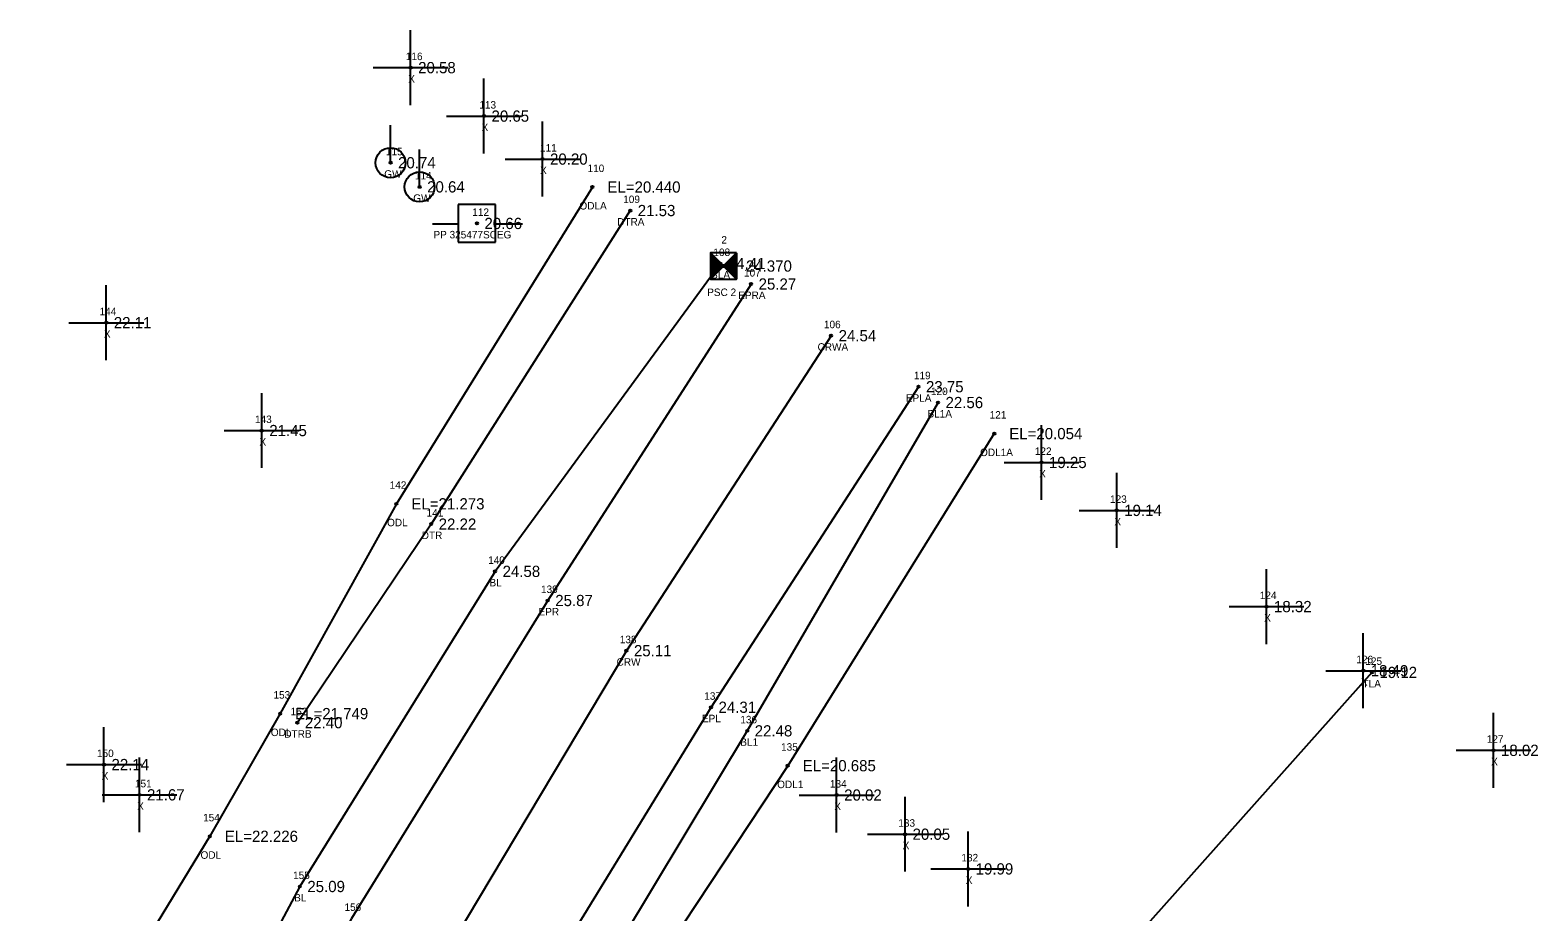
# Model space of a CAD drawing. Extents: x 2042211 to 2045853, y 303080 to 309569.
# Drawn here: x 2043054.2 to 2043255.5, y 308332.1 to 308449.8 of the extents above; entities that cross this region are included whole.
import ezdxf

# ---------------------------------------------------------------- set-up
doc = ezdxf.new("R2010")
doc.units = 0
for name, color, linetype in [('BR_500YR_SCOUR', 7, 'Continuous'), ('RD_DTM_BkLn1', 7, 'Continuous'), ('RD_DTM_BkLn_txCode', 7, 'Continuous'), ('RD_EX_H2O', 7, 'Continuous'), ('RD_EX_H2O_txCode', 7, 'Continuous'), ('RD_EX_Misc', 7, 'Continuous'), ('RD_EX_Misc_txCode', 7, 'Continuous'), ('RD_EX_Road', 7, 'Continuous'), ('RD_EX_Road_txCode', 7, 'Continuous'), ('RD_EX_TX_H2O_ELEV', 7, 'Continuous'), ('RD_EX_TX_Misc_ELEV', 7, 'Continuous'), ('RD_EX_TX_Road_ELEV', 7, 'Continuous'), ('RD_EX_TX_UT_ELEV', 7, 'Continuous'), ('RD_EX_TX_VEG_ELEV', 7, 'Continuous'), ('RD_EX_UT_txCode', 7, 'Continuous'), ('RD_EX_VEG_txCode', 7, 'Continuous'), ('RD_HC_Survey_ELEV', 7, 'Continuous'), ('RD_HC_Survey_txCode', 7, 'Continuous'), ('RD_HC_txCode', 7, 'Continuous'), ('RD_SMD_Locator', 7, 'Continuous')]:
    doc.layers.add(name, color=color, linetype=linetype)

msp = doc.modelspace()

# ---------------------------------------------------------------- linework, layer by layer
at = {"layer": 'BR_500YR_SCOUR'}
for p, q in [((2043102.33, 308432.06), (2043102.33, 308437.06)), ((2043106.21, 308428.84), (2043106.21, 308433.84)), ((2043116.35, 308426.47), (2043111.35, 308426.47)), ((2043111.35, 308426.47), (2043111.35, 308421.47)), ((2043116.35, 308421.47), (2043116.35, 308426.47)), ((2043107.92, 308423.9), (2043111.39, 308423.9)), ((2043116.28, 308423.9), (2043119.92, 308423.9)), ((2043111.35, 308421.47), (2043116.35, 308421.47)), ((2043145.01, 308420.02), (2043148.51, 308416.52)), ((2043148.51, 308420.02), (2043145.01, 308416.52)), ((2043145.03, 308420), (2043145.03, 308416.55)), ((2043145.06, 308419.97), (2043145.06, 308416.57)), ((2043145.08, 308419.95), (2043145.08, 308416.6)), ((2043145.11, 308419.92), (2043145.11, 308416.62)), ((2043145.13, 308419.9), (2043145.13, 308416.65)), ((2043145.16, 308419.87), (2043145.16, 308416.67)), ((2043145.18, 308419.85), (2043145.18, 308416.69)), ((2043145.21, 308419.82), (2043145.21, 308416.72)), ((2043145.23, 308419.8), (2043145.23, 308416.74)), ((2043145.26, 308419.77), (2043145.26, 308416.77)), ((2043145.28, 308419.75), (2043145.28, 308416.79)), ((2043145.31, 308419.72), (2043145.31, 308416.82)), ((2043145.33, 308419.7), (2043145.33, 308416.84)), ((2043145.36, 308419.67), (2043145.36, 308416.87)), ((2043145.38, 308419.65), (2043145.38, 308416.89)), ((2043145.41, 308419.63), (2043145.41, 308416.92)), ((2043145.43, 308419.6), (2043145.43, 308416.94)), ((2043145.46, 308419.58), (2043145.46, 308416.97)), ((2043145.48, 308419.55), (2043145.48, 308416.99)), ((2043145.5, 308419.53), (2043145.5, 308417.02)), ((2043145.53, 308419.5), (2043145.53, 308417.04)), ((2043145.55, 308419.48), (2043145.55, 308417.07)), ((2043145.58, 308419.45), (2043145.58, 308417.09)), ((2043145.6, 308419.43), (2043145.6, 308417.12)), ((2043145.63, 308419.4), (2043145.63, 308417.14)), ((2043145.65, 308419.38), (2043145.65, 308417.16)), ((2043145.68, 308419.35), (2043145.68, 308417.19)), ((2043145.7, 308419.33), (2043145.7, 308417.21)), ((2043145.73, 308419.3), (2043145.73, 308417.24)), ((2043145.75, 308419.28), (2043145.75, 308417.26)), ((2043145.78, 308419.25), (2043145.78, 308417.29)), ((2043145.8, 308419.23), (2043145.8, 308417.31)), ((2043145.83, 308419.2), (2043145.83, 308417.34)), ((2043145.85, 308419.18), (2043145.85, 308417.36)), ((2043145.88, 308419.16), (2043145.88, 308417.39)), ((2043145.9, 308419.13), (2043145.9, 308417.41)), ((2043145.93, 308419.11), (2043145.93, 308417.44)), ((2043145.95, 308419.08), (2043145.95, 308417.46)), ((2043145.98, 308419.06), (2043145.98, 308417.49)), ((2043146, 308419.03), (2043146, 308417.51)), ((2043146.02, 308419.01), (2043146.02, 308417.54)), ((2043147.5, 308419.01), (2043147.5, 308417.54)), ((2043147.52, 308419.03), (2043147.52, 308417.51)), ((2043147.54, 308419.06), (2043147.54, 308417.49)), ((2043147.57, 308419.08), (2043147.57, 308417.46)), ((2043147.59, 308419.11), (2043147.59, 308417.44)), ((2043147.62, 308419.13), (2043147.62, 308417.41)), ((2043147.64, 308419.16), (2043147.64, 308417.39)), ((2043147.67, 308419.18), (2043147.67, 308417.36)), ((2043147.69, 308419.2), (2043147.69, 308417.34)), ((2043147.72, 308419.23), (2043147.72, 308417.31)), ((2043147.74, 308419.25), (2043147.74, 308417.29)), ((2043147.77, 308419.28), (2043147.77, 308417.26)), ((2043147.79, 308419.3), (2043147.79, 308417.24)), ((2043147.82, 308419.33), (2043147.82, 308417.21)), ((2043147.84, 308419.35), (2043147.84, 308417.19)), ((2043147.87, 308419.38), (2043147.87, 308417.16)), ((2043147.89, 308419.4), (2043147.89, 308417.14)), ((2043147.92, 308419.43), (2043147.92, 308417.12)), ((2043147.94, 308419.45), (2043147.94, 308417.09)), ((2043147.97, 308419.48), (2043147.97, 308417.07)), ((2043147.99, 308419.5), (2043147.99, 308417.04)), ((2043148.01, 308419.53), (2043148.01, 308417.02)), ((2043148.04, 308419.55), (2043148.04, 308416.99)), ((2043148.06, 308419.58), (2043148.06, 308416.97)), ((2043148.09, 308419.6), (2043148.09, 308416.94)), ((2043148.11, 308419.63), (2043148.11, 308416.92)), ((2043148.14, 308419.65), (2043148.14, 308416.89)), ((2043148.16, 308419.67), (2043148.16, 308416.87)), ((2043148.19, 308419.7), (2043148.19, 308416.84)), ((2043148.21, 308419.72), (2043148.21, 308416.82)), ((2043148.24, 308419.75), (2043148.24, 308416.79)), ((2043148.26, 308419.77), (2043148.26, 308416.77)), ((2043148.29, 308419.8), (2043148.29, 308416.74)), ((2043148.31, 308419.82), (2043148.31, 308416.72)), ((2043148.34, 308419.85), (2043148.34, 308416.69)), ((2043148.36, 308419.87), (2043148.36, 308416.67)), ((2043148.39, 308419.9), (2043148.39, 308416.65)), ((2043148.41, 308419.92), (2043148.41, 308416.62)), ((2043148.44, 308419.95), (2043148.44, 308416.6)), ((2043148.46, 308419.97), (2043148.46, 308416.57)), ((2043148.49, 308420), (2043148.49, 308416.55)), ((2043146.05, 308418.98), (2043146.05, 308417.56)), ((2043146.07, 308418.96), (2043146.07, 308417.59)), ((2043146.1, 308418.93), (2043146.1, 308417.61)), ((2043146.12, 308418.91), (2043146.12, 308417.64)), ((2043146.15, 308418.88), (2043146.15, 308417.66)), ((2043146.17, 308418.86), (2043146.17, 308417.68)), ((2043146.2, 308418.83), (2043146.2, 308417.71)), ((2043146.22, 308418.81), (2043146.22, 308417.73)), ((2043146.25, 308418.78), (2043146.25, 308417.76)), ((2043146.27, 308418.76), (2043146.27, 308417.78)), ((2043146.3, 308418.73), (2043146.3, 308417.81)), ((2043146.32, 308418.71), (2043146.32, 308417.83)), ((2043146.35, 308418.68), (2043146.35, 308417.86)), ((2043146.37, 308418.66), (2043146.37, 308417.88)), ((2043146.4, 308418.64), (2043146.4, 308417.91)), ((2043146.42, 308418.61), (2043146.42, 308417.93)), ((2043146.45, 308418.59), (2043146.45, 308417.96)), ((2043146.47, 308418.56), (2043146.47, 308417.98)), ((2043146.49, 308418.54), (2043146.49, 308418.01)), ((2043146.52, 308418.51), (2043146.52, 308418.03)), ((2043146.54, 308418.49), (2043146.54, 308418.06)), ((2043146.57, 308418.46), (2043146.57, 308418.08)), ((2043146.59, 308418.44), (2043146.59, 308418.11)), ((2043146.62, 308418.41), (2043146.62, 308418.13)), ((2043146.64, 308418.39), (2043146.64, 308418.15)), ((2043146.67, 308418.36), (2043146.67, 308418.18)), ((2043146.69, 308418.34), (2043146.69, 308418.2)), ((2043146.72, 308418.31), (2043146.72, 308418.23)), ((2043146.74, 308418.29), (2043146.74, 308418.25)), ((2043146.78, 308418.29), (2043146.78, 308418.25)), ((2043146.8, 308418.31), (2043146.8, 308418.23)), ((2043146.83, 308418.34), (2043146.83, 308418.2)), ((2043146.85, 308418.36), (2043146.85, 308418.18)), ((2043146.88, 308418.39), (2043146.88, 308418.15)), ((2043146.9, 308418.41), (2043146.9, 308418.13)), ((2043146.93, 308418.44), (2043146.93, 308418.11)), ((2043146.95, 308418.46), (2043146.95, 308418.08)), ((2043146.98, 308418.49), (2043146.98, 308418.06)), ((2043147, 308418.51), (2043147, 308418.03)), ((2043147.02, 308418.54), (2043147.02, 308418.01)), ((2043147.05, 308418.56), (2043147.05, 308417.98)), ((2043147.07, 308418.59), (2043147.07, 308417.96)), ((2043147.1, 308418.61), (2043147.1, 308417.93)), ((2043147.12, 308418.64), (2043147.12, 308417.91)), ((2043147.15, 308418.66), (2043147.15, 308417.88)), ((2043147.17, 308418.68), (2043147.17, 308417.86)), ((2043147.2, 308418.71), (2043147.2, 308417.83)), ((2043147.22, 308418.73), (2043147.22, 308417.81)), ((2043147.25, 308418.76), (2043147.25, 308417.78)), ((2043147.27, 308418.78), (2043147.27, 308417.76)), ((2043147.3, 308418.81), (2043147.3, 308417.73)), ((2043147.32, 308418.83), (2043147.32, 308417.71)), ((2043147.35, 308418.86), (2043147.35, 308417.68)), ((2043147.37, 308418.88), (2043147.37, 308417.66)), ((2043147.4, 308418.91), (2043147.4, 308417.64)), ((2043147.42, 308418.93), (2043147.42, 308417.61)), ((2043147.45, 308418.96), (2043147.45, 308417.59)), ((2043147.47, 308418.98), (2043147.47, 308417.56))]:
    msp.add_line(p, q, dxfattribs=at)
msp.add_lwpolyline([(2043148.51, 308420.02), (2043145.01, 308420.02), (2043145.01, 308416.52), (2043148.51, 308416.52)], close=True, dxfattribs=at)
msp.add_lwpolyline([(2043233.32, 308364.02), (2043198.58, 308325.09), (2043175.48, 308268.55)], dxfattribs=at)
for centre, radius in [((2043102.33, 308432.06), 2), ((2043102.33, 308432.06), 0.15), ((2043106.21, 308428.84), 2), ((2043106.21, 308428.84), 0.15), ((2043113.86, 308423.96), 0.15), ((2043146.76, 308418.27), 0.15), ((2043233.32, 308364.02), 0.15)]:
    msp.add_circle(centre, radius, dxfattribs=at)
at = {"layer": 'RD_DTM_BkLn1'}
for points in [[(2043146.35, 308418.61), (2043116.28, 308377.51), (2043090.22, 308335.44), (2043066.45, 308290.88), (2043040.21, 308248.13), (2043020.93, 308201.56), (2042996.58, 308156.9), (2042978.27, 308110.3), (2042954.46, 308065.1), (2042939.69, 308017.41), (2042922.06, 307970.53), (2042906.59, 307922.57), (2042893.03, 307873.93), (2042879.97, 307825.46), (2042869.74, 307776.07), (2042859.54, 307726.73)], [(2043161.13, 308408.97), (2043133.81, 308366.92), (2043082.92, 308281.6), (2043059.61, 308238.25), (2043036.96, 308193.55), (2043015.53, 308147.97), (2042995.29, 308102.87), (2042976.3, 308056.87), (2042958.8, 308010.83), (2042942.32, 307963.75), (2042927.06, 307916.53), (2042912.57, 307868.35), (2042899.47, 307820.61), (2042887.68, 307772.41), (2042877.12, 307722.98), (2042868.22, 307675.1), (2042860.12, 307626.05), (2042853.34, 307576.87), (2042847.77, 307527.39), (2042843.87, 307477.74), (2042841.31, 307428.69), (2042840.04, 307379.1), (2042839.81, 307329.37), (2042840.93, 307280.46)], [(2043175.4, 308400.05), (2043149.93, 308356.22), (2043124.82, 308314.46), (2043105.52, 308277.42), (2043108.27, 308267.82), (2043109.78, 308253.84), (2043113.89, 308227.31)]]:
    msp.add_lwpolyline(points, dxfattribs=at)
at = {"layer": 'RD_EX_H2O'}
for points in [[(2043129.27, 308428.82), (2043103.11, 308386.53), (2043087.59, 308358.52), (2043078.21, 308342.14), (2043052.09, 308299.16), (2043025.98, 308255.36), (2043015.05, 308240.46), (2043007.57, 308236.11), (2042996.98, 308213.48), (2042981.31, 308163.04), (2042956.15, 308118.86), (2042936.41, 308071.81), (2042918.77, 308024.43), (2042903.29, 307975.96), (2042886.4, 307928.42), (2042872.04, 307879.53), (2042857.18, 307831.23), (2042843.33, 307782.22), (2042831.48, 307730.99), (2042823.97, 307682.68), (2042817.59, 307631.17), (2042809.6, 307580.86), (2042807.78, 307554.78)], [(2043134.32, 308425.68), (2043107.75, 308383.82), (2043089.89, 308357.31)], [(2043182.9, 308395.9), (2043155.34, 308351.57), (2043129.25, 308312.03), (2043109.01, 308273.72), (2043110.18, 308267.63), (2043112.85, 308254.43), (2043122.5, 308233.34)]]:
    msp.add_lwpolyline(points, dxfattribs=at)
at = {"layer": 'RD_EX_Misc'}
for p, q in [((2043105.01, 308439.76), (2043105.01, 308449.76)), ((2043100.01, 308444.76), (2043110.01, 308444.76)), ((2043114.8, 308433.29), (2043114.8, 308443.29)), ((2043109.8, 308438.29), (2043119.8, 308438.29)), ((2043122.61, 308427.55), (2043122.61, 308437.55)), ((2043117.61, 308432.55), (2043127.61, 308432.55)), ((2043064.39, 308405.71), (2043064.39, 308415.71)), ((2043059.39, 308410.71), (2043069.39, 308410.71)), ((2043085.14, 308391.31), (2043085.14, 308401.31)), ((2043189.21, 308387.05), (2043189.21, 308397.05)), ((2043080.14, 308396.31), (2043090.14, 308396.31)), ((2043184.21, 308392.05), (2043194.21, 308392.05)), ((2043199.25, 308380.65), (2043199.25, 308390.65)), ((2043194.25, 308385.65), (2043204.25, 308385.65)), ((2043219.24, 308367.81), (2043219.24, 308377.81)), ((2043214.24, 308372.81), (2043224.24, 308372.81)), ((2043232.15, 308359.25), (2043232.15, 308369.25)), ((2043227.15, 308364.25), (2043237.15, 308364.25)), ((2043064.08, 308346.72), (2043064.08, 308356.72)), ((2043249.54, 308348.62), (2043249.54, 308358.62)), ((2043068.82, 308342.68), (2043068.82, 308352.68)), ((2043161.87, 308342.65), (2043161.87, 308352.65)), ((2043244.54, 308353.62), (2043254.54, 308353.62)), ((2043059.08, 308351.72), (2043069.08, 308351.72)), ((2043063.82, 308347.68), (2043073.82, 308347.68)), ((2043156.87, 308347.65), (2043166.87, 308347.65)), ((2043171, 308337.42), (2043171, 308347.42)), ((2043179.42, 308332.79), (2043179.42, 308342.79)), ((2043166, 308342.42), (2043176, 308342.42)), ((2043174.42, 308337.79), (2043184.42, 308337.79))]:
    msp.add_line(p, q, dxfattribs=at)
at = {"layer": 'RD_EX_Road'}
for points in [[(2043150.45, 308415.87), (2043123.31, 308373.62), (2043097.1, 308331.18), (2043072.09, 308287.75), (2043048.26, 308243.82), (2043025.59, 308198.98), (2043003.92, 308153.61), (2042983.57, 308107.75), (2042964.45, 308061.45), (2042946.64, 308015.14), (2042930.05, 307967.71), (2042914.65, 307920.21), (2042900.21, 307872.25), (2042887.2, 307823.91), (2042875.38, 307775.02), (2042864.88, 307726.03)], [(2043172.79, 308402.16), (2043145.1, 308359.37), (2043119.63, 308317.71), (2043094.79, 308274.94), (2043071.92, 308232.51), (2043049.11, 308188.03), (2043027.82, 308142.81), (2043007.75, 308097.66), (2042989.09, 308052.53), (2042971.66, 308006.7), (2042955.42, 307960.12), (2042939.67, 307912.41), (2042925.65, 307865.09), (2042912.69, 307817.39), (2042901.29, 307769.38)]]:
    msp.add_lwpolyline(points, dxfattribs=at)
at = {"layer": 'RD_SMD_Locator'}
for centre in [(2043105.01, 308444.76), (2043114.8, 308438.29), (2043122.61, 308432.55), (2043129.27, 308428.82), (2043134.32, 308425.68), (2043146.35, 308418.61), (2043150.45, 308415.87), (2043064.39, 308410.71), (2043161.13, 308408.97), (2043172.79, 308402.16), (2043175.4, 308400.05), (2043085.14, 308396.31), (2043182.9, 308395.9), (2043189.21, 308392.05), (2043103.11, 308386.53), (2043199.25, 308385.65), (2043107.75, 308383.82), (2043116.28, 308377.51), (2043123.31, 308373.62), (2043219.24, 308372.81), (2043133.81, 308366.92), (2043232.15, 308364.25), (2043087.59, 308358.52), (2043145.1, 308359.37), (2043089.89, 308357.31), (2043149.93, 308356.22), (2043249.54, 308353.62), (2043064.08, 308351.72), (2043155.34, 308351.57), (2043068.82, 308347.68), (2043161.87, 308347.65), (2043171, 308342.42), (2043078.21, 308342.14), (2043179.42, 308337.79), (2043090.22, 308335.44)]:
    msp.add_circle(centre, 0.15, dxfattribs=at)

# ---------------------------------------------------------------- texts
at = {"layer": 'RD_DTM_BkLn_txCode'}
for s, p in [('108', (2043145.42, 308419.61)), ('BLA', (2043145.11, 308416.61)), ('120', (2043174.46, 308401.05)), ('BL1A', (2043173.99, 308398.05)), ('140', (2043115.35, 308378.51)), ('BL', (2043115.53, 308375.51)), ('136', (2043149.01, 308357.22)), ('BL1', (2043149.01, 308354.22)), ('155', (2043089.32, 308336.44)), ('BL', (2043089.46, 308333.44))]:
    msp.add_text(s, height=1, dxfattribs=at).set_placement(p)
at = {"layer": 'RD_EX_H2O_txCode'}
for s, p in [('110', (2043128.62, 308430.82)), ('109', (2043133.38, 308426.68)), ('ODLA', (2043127.54, 308425.82)), ('DTRA', (2043132.57, 308423.68)), ('121', (2043182.29, 308397.9)), ('ODL1A', (2043181.01, 308392.9)), ('142', (2043102.21, 308388.53)), ('141', (2043107.14, 308384.82)), ('ODL', (2043101.86, 308383.53)), ('DTR', (2043106.49, 308381.82)), ('153', (2043086.7, 308360.52)), ('152', (2043088.99, 308358.31)), ('ODL', (2043086.35, 308355.52)), ('DTRB', (2043088.15, 308355.31)), ('135', (2043154.45, 308353.57)), ('ODL1', (2043153.93, 308348.57)), ('154', (2043077.31, 308344.14)), ('ODL', (2043076.97, 308339.14))]:
    msp.add_text(s, height=1, dxfattribs=at).set_placement(p)
at = {"layer": 'RD_EX_Misc_txCode'}
for s, p in [('116', (2043104.37, 308445.76)), ('X', (2043104.69, 308442.76)), ('113', (2043114.18, 308439.29)), ('X', (2043114.48, 308436.29)), ('111', (2043122.28, 308433.55)), ('X', (2043122.29, 308430.55)), ('144', (2043063.49, 308411.71)), ('X', (2043064.07, 308408.71)), ('143', (2043084.24, 308397.31)), ('X', (2043084.83, 308394.31)), ('122', (2043188.32, 308393.05)), ('X', (2043188.9, 308390.05)), ('123', (2043198.36, 308386.65)), ('X', (2043198.94, 308383.65)), ('124', (2043218.34, 308373.81)), ('X', (2043218.93, 308370.81)), ('126', (2043231.23, 308365.25)), ('X', (2043231.83, 308362.25)), ('127', (2043248.64, 308354.62)), ('150', (2043063.15, 308352.72)), ('X', (2043249.22, 308351.62)), ('X', (2043063.77, 308349.72)), ('151', (2043068.21, 308348.68)), ('134', (2043160.97, 308348.65)), ('X', (2043068.51, 308345.68)), ('X', (2043161.55, 308345.65)), ('133', (2043170.1, 308343.42)), ('X', (2043170.68, 308340.42)), ('132', (2043178.52, 308338.79)), ('X', (2043179.1, 308335.79))]:
    msp.add_text(s, height=1, dxfattribs=at).set_placement(p)
at = {"layer": 'RD_EX_Road_txCode'}
for s, p in [('107', (2043149.51, 308416.87)), ('EPRA', (2043148.73, 308413.87)), ('119', (2043172.18, 308403.16)), ('EPLA', (2043171.1, 308400.16)), ('139', (2043122.41, 308374.62)), ('EPR', (2043122.08, 308371.62)), ('137', (2043144.2, 308360.37)), ('EPL', (2043143.89, 308357.37)), ('156', (2043096.18, 308332.18))]:
    msp.add_text(s, height=1, dxfattribs=at).set_placement(p)
at = {"layer": 'RD_EX_TX_H2O_ELEV'}
for s, p in [('EL=20.440', (2043131.27, 308428.07)), ('21.53', (2043135.32, 308424.93)), ('EL=20.054', (2043184.9, 308395.15)), ('EL=21.273', (2043105.11, 308385.78)), ('22.22', (2043108.75, 308383.07)), ('EL=21.749', (2043089.59, 308357.77)), ('22.40', (2043090.89, 308356.56)), ('EL=20.685', (2043157.34, 308350.82)), ('EL=22.226', (2043080.21, 308341.39))]:
    msp.add_text(s, height=1.5, dxfattribs=at).set_placement(p)
at = {"layer": 'RD_EX_TX_Misc_ELEV'}
for s, p in [('20.58', (2043106.01, 308444.01)), ('20.65', (2043115.8, 308437.54)), ('20.20', (2043123.61, 308431.8)), ('24.41', (2043147.35, 308417.86)), ('22.11', (2043065.39, 308409.96)), ('22.56', (2043176.4, 308399.3)), ('21.45', (2043086.14, 308395.56)), ('19.25', (2043190.21, 308391.3)), ('19.14', (2043200.25, 308384.9)), ('24.58', (2043117.28, 308376.76)), ('18.32', (2043220.24, 308372.06)), ('18.49', (2043233.15, 308363.5)), ('22.48', (2043150.93, 308355.47)), ('18.02', (2043250.54, 308352.87)), ('22.14', (2043065.08, 308350.97)), ('21.67', (2043069.82, 308346.93)), ('20.02', (2043162.87, 308346.9)), ('20.05', (2043172, 308341.67)), ('19.99', (2043180.42, 308337.04)), ('25.09', (2043091.22, 308334.69))]:
    msp.add_text(s, height=1.5, dxfattribs=at).set_placement(p)
at = {"layer": 'RD_EX_TX_Road_ELEV'}
for s, p in [('25.27', (2043151.45, 308415.12)), ('23.75', (2043173.79, 308401.41)), ('25.87', (2043124.31, 308372.87)), ('24.31', (2043146.1, 308358.62))]:
    msp.add_text(s, height=1.5, dxfattribs=at).set_placement(p)
at = {"layer": 'RD_EX_TX_UT_ELEV'}
for s, p in [('20.74', (2043103.33, 308431.31)), ('20.64', (2043107.21, 308428.09))]:
    msp.add_text(s, height=1.5, dxfattribs=at).set_placement(p)
at = {"layer": 'RD_EX_TX_VEG_ELEV'}
msp.add_text('19.12', height=1.5, dxfattribs=at).set_placement((2043234.32, 308363.27))
at = {"layer": 'RD_EX_UT_txCode'}
for s, p in [('115', (2043101.71, 308433.06)), ('GW', (2043101.49, 308430.06)), ('114', (2043105.59, 308429.84)), ('GW', (2043105.36, 308426.84)), ('112', (2043113.24, 308424.96)), ('PP 325477SCEG', (2043108.05, 308421.96))]:
    msp.add_text(s, height=1, dxfattribs=at).set_placement(p)
at = {"layer": 'RD_EX_VEG_txCode'}
for s, p in [('125', (2043232.43, 308365.02)), ('TLA', (2043232.06, 308362.02))]:
    msp.add_text(s, height=1, dxfattribs=at).set_placement(p)
at = {"layer": 'RD_HC_Survey_ELEV'}
for s, p in [('20.66', (2043114.86, 308423.21)), ('24.370', (2043149.76, 308417.52)), ('24.54', (2043162.13, 308408.22)), ('25.11', (2043134.81, 308366.17))]:
    msp.add_text(s, height=1.5, dxfattribs=at).set_placement(p)
at = {"layer": 'RD_HC_Survey_txCode'}
for s, p in [('106', (2043160.17, 308409.97)), ('CRWA', (2043159.32, 308406.97)), ('138', (2043132.92, 308367.92)), ('CRW', (2043132.5, 308364.92))]:
    msp.add_text(s, height=1, dxfattribs=at).set_placement(p)
at = {"layer": 'RD_HC_txCode'}
for s, p in [('2', (2043146.48, 308421.27)), ('PSC 2', (2043144.59, 308414.27))]:
    msp.add_text(s, height=1, dxfattribs=at).set_placement(p)

doc.saveas('drawing.dxf')
